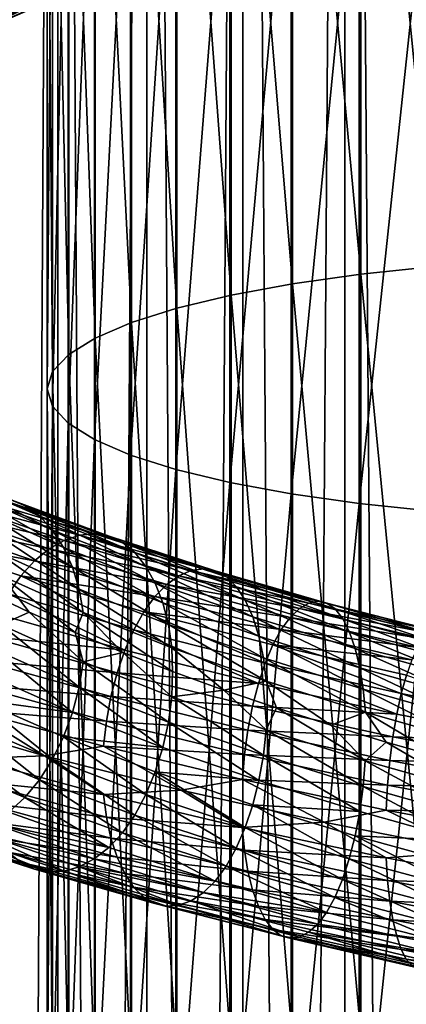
# Model space of a CAD drawing. Header units: metres. Extents: x -44 to 117, y -432 to 89.
# Tile 682 of 1056: x -8.87 to -3.61, y -168.3 to -154.89. Entities that reach past the tile are written whole.
import ezdxf

# ---------------------------------------------------------------- set-up
doc = ezdxf.new("R2010")
doc.units = ezdxf.units.M
doc.layers.add('solid_125568', color=7, linetype='CONTINUOUS')

msp = doc.modelspace()

# ---------------------------------------------------------------- linework, layer by layer
at = {"layer": 'solid_125568'}
for points in [[(-2.998006, -312.412567, 241.988663), (-2.998006, -117.617592, 207.641052), (-4.446262, -117.692879, 207.214066)], [(-4.446262, -312.487854, 241.561676), (-4.446262, -117.692879, 207.214066), (-5.834389, -117.79686, 206.62439)], [(-4.446262, -312.487854, 241.561676), (-2.998006, -312.412567, 241.988663), (-4.446262, -117.692879, 207.214066)], [(-5.834389, -312.591827, 240.972), (-5.834389, -117.79686, 206.62439), (-7.143617, -117.928116, 205.87999)], [(-5.834389, -312.591827, 240.972), (-4.446262, -312.487854, 241.561676), (-5.834389, -117.79686, 206.62439)], [(-7.143617, -312.723083, 240.2276), (-7.143617, -117.928116, 205.87999), (-8.356239, -118.084877, 204.990936)], [(-7.143617, -312.723083, 240.2276), (-5.834389, -312.591827, 240.972), (-7.143617, -117.928116, 205.87999)], [(-8.356239, -312.879852, 239.338547), (-8.356239, -118.084877, 204.990936), (-9.455857, -118.26503, 203.969254)], [(-8.356239, -312.879852, 239.338547), (-7.143617, -312.723083, 240.2276), (-8.356239, -118.084877, 204.990936)], [(-9.455857, -313.059998, 238.316864), (-8.356239, -312.879852, 239.338547), (-9.455857, -118.26503, 203.969254)], [(-9.455857, -316.158295, 220.745651), (-9.455857, -121.363304, 186.398041), (-8.356239, -121.543457, 185.376373)], [(-8.356239, -316.33844, 219.723969), (-9.455857, -316.158295, 220.745651), (-8.356239, -121.543457, 185.376373)], [(-8.356239, -316.33844, 219.723969), (-8.356239, -121.543457, 185.376373), (-7.143617, -121.700218, 184.48732)], [(-7.143617, -316.495209, 218.83493), (-8.356239, -316.33844, 219.723969), (-7.143617, -121.700218, 184.48732)], [(-7.143617, -316.495209, 218.83493), (-7.143617, -121.700218, 184.48732), (-5.834389, -121.831474, 183.74292)], [(-5.834389, -316.626465, 218.09053), (-7.143617, -316.495209, 218.83493), (-5.834389, -121.831474, 183.74292)], [(-5.834389, -316.626465, 218.09053), (-5.834389, -121.831474, 183.74292), (-4.446262, -121.935455, 183.153229)], [(-4.446262, -316.730438, 217.500839), (-5.834389, -316.626465, 218.09053), (-4.446262, -121.935455, 183.153229)], [(-4.446262, -316.730438, 217.500839), (-4.446262, -121.935455, 183.153229), (-2.998006, -122.010742, 182.726242)], [(-2.998006, -316.805725, 217.073853), (-4.446262, -316.730438, 217.500839), (-2.998006, -122.010742, 182.726242)], [(-4.231679, -148.118271, 946.776855), (-3.232239, -158.253983, 949.626282), (-3.232239, -147.99054, 947.249634)], [(-5.158569, -148.278992, 946.182007), (-4.231679, -158.357803, 949.147644), (-4.231679, -148.118271, 946.776855)], [(-4.231679, -148.118271, 946.776855), (-4.231679, -158.357803, 949.147644), (-3.232239, -158.253983, 949.626282)], [(-5.997018, -148.46991, 945.475403), (-5.158569, -158.488434, 948.545532), (-5.158569, -148.278992, 946.182007)], [(-5.158569, -148.278992, 946.182007), (-5.158569, -158.488434, 948.545532), (-4.231679, -158.357803, 949.147644)], [(-6.732651, -148.687775, 944.669128), (-5.997018, -158.6436, 947.8302), (-5.997018, -148.46991, 945.475403)], [(-5.997018, -148.46991, 945.475403), (-5.997018, -158.6436, 947.8302), (-5.158569, -158.488434, 948.545532)], [(-7.352857, -148.928848, 943.776917), (-6.732651, -158.820694, 947.013977), (-6.732651, -148.687775, 944.669128)], [(-6.732651, -148.687775, 944.669128), (-6.732651, -158.820694, 947.013977), (-5.997018, -158.6436, 947.8302)], [(-7.847002, -149.188995, 942.814087), (-7.352857, -159.016617, 946.110779), (-7.352857, -148.928848, 943.776917)], [(-7.352857, -148.928848, 943.776917), (-7.352857, -159.016617, 946.110779), (-6.732651, -158.820694, 947.013977)], [(-8.206614, -149.463745, 941.797241), (-7.847002, -159.228058, 945.136169), (-7.847002, -149.188995, 942.814087)], [(-7.847002, -149.188995, 942.814087), (-7.847002, -159.228058, 945.136169), (-7.352857, -159.016617, 946.110779)], [(-8.425529, -149.748398, 940.743713), (-8.206614, -159.45137, 944.10675), (-8.206614, -149.463745, 941.797241)], [(-8.206614, -149.463745, 941.797241), (-8.206614, -159.45137, 944.10675), (-7.847002, -159.228058, 945.136169)], [(-8.499991, -150.038071, 939.671631), (-8.425529, -159.682739, 943.040283), (-8.425529, -149.748398, 940.743713)], [(-8.425529, -149.748398, 940.743713), (-8.425529, -159.682739, 943.040283), (-8.206614, -159.45137, 944.10675)], [(-8.499991, -150.038071, 939.671631), (-8.499991, -159.918182, 941.954956), (-8.425529, -159.682739, 943.040283)], [(-8.428726, -150.327805, 938.599304), (-8.499991, -159.918182, 941.954956), (-8.499991, -150.038071, 939.671631)], [(-8.428726, -150.327805, 938.599304), (-8.428726, -160.153671, 940.869446), (-8.499991, -159.918182, 941.954956)], [(-8.212955, -150.612625, 937.545227), (-8.428726, -160.153671, 940.869446), (-8.428726, -150.327805, 938.599304)], [(-8.212955, -150.612625, 937.545227), (-8.212955, -160.385162, 939.802368), (-8.428726, -160.153671, 940.869446)], [(-7.856378, -150.887634, 936.527344), (-8.212955, -160.385162, 939.802368), (-8.212955, -150.612625, 937.545227)], [(-7.856378, -150.887634, 936.527344), (-7.856378, -160.608704, 938.771912), (-8.212955, -160.385162, 939.802368)], [(-7.365107, -151.148148, 935.563171), (-7.856378, -160.608704, 938.771912), (-7.856378, -150.887634, 936.527344)], [(-7.365107, -151.148148, 935.563171), (-7.365107, -160.820435, 937.795898), (-7.856378, -160.608704, 938.771912)], [(-6.747565, -151.389679, 934.66925), (-7.365107, -160.820435, 937.795898), (-7.365107, -151.148148, 935.563171)], [(-6.747565, -151.389679, 934.66925), (-6.747565, -161.016754, 936.89093), (-7.365107, -160.820435, 937.795898)], [(-6.01434, -151.608109, 933.860901), (-6.747565, -161.016754, 936.89093), (-6.747565, -151.389679, 934.66925)], [(-6.01434, -151.608109, 933.860901), (-6.01434, -161.19429, 936.072632), (-6.747565, -161.016754, 936.89093)], [(-5.178002, -151.799652, 933.151917), (-6.01434, -161.19429, 936.072632), (-6.01434, -151.608109, 933.860901)], [(-5.178002, -151.799652, 933.151917), (-5.178002, -161.349976, 935.354919), (-6.01434, -161.19429, 936.072632)], [(-4.252891, -151.96106, 932.554565), (-5.178002, -161.349976, 935.354919), (-5.178002, -151.799652, 933.151917)], [(-4.252891, -151.96106, 932.554565), (-4.252891, -161.481171, 934.750244), (-5.178002, -161.349976, 935.354919)], [(-3.254865, -152.089539, 932.078979), (-4.252891, -161.481171, 934.750244), (-4.252891, -151.96106, 932.554565)], [(-3.254865, -152.089539, 932.078979), (-3.254865, -161.585587, 934.268799), (-4.252891, -161.481171, 934.750244)], [(-9.29537, -154.924606, 954.855469), (-9.104789, -154.70871, 954.575928), (-7.885891, -154.149567, 955.385437)], [(-8.050989, -154.362122, 955.684204), (-9.29537, -154.924606, 954.855469), (-7.885891, -154.149567, 955.385437)], [(-9.510617, -155.088348, 955.154236), (-9.29537, -154.924606, 954.855469), (-8.050989, -154.362122, 955.684204)], [(-8.237449, -154.521851, 956.004456), (-9.510617, -155.088348, 955.154236), (-8.050989, -154.362122, 955.684204)], [(-9.747152, -155.194519, 955.466614), (-9.510617, -155.088348, 955.154236), (-8.237449, -154.521851, 956.004456)], [(-8.442395, -154.623398, 956.340271), (-9.747152, -155.194519, 955.466614), (-8.237449, -154.521851, 956.004456)], [(-8.660927, -154.666687, 956.684021), (-9.747152, -155.194519, 955.466614), (-8.442395, -154.623398, 956.340271)], [(-8.887327, -154.652847, 957.027954), (-9.999316, -155.242981, 955.785583), (-8.660927, -154.666687, 956.684021)], [(-8.660927, -154.666687, 956.684021), (-9.999316, -155.242981, 955.785583), (-9.747152, -155.194519, 955.466614)], [(-4.231679, -158.357803, 949.147644), (-3.232239, -168.624664, 951.479858), (-3.232239, -158.253983, 949.626282)], [(-5.158569, -158.488434, 948.545532), (-4.231679, -168.7043, 950.996643), (-4.231679, -158.357803, 949.147644)], [(-4.231679, -158.357803, 949.147644), (-4.231679, -168.7043, 950.996643), (-3.232239, -168.624664, 951.479858)], [(-5.997018, -158.6436, 947.8302), (-5.158569, -168.80452, 950.388733), (-5.158569, -158.488434, 948.545532)], [(-5.158569, -158.488434, 948.545532), (-5.158569, -168.80452, 950.388733), (-4.231679, -168.7043, 950.996643)], [(-6.732651, -158.820694, 947.013977), (-5.997018, -168.923553, 949.666504), (-5.997018, -158.6436, 947.8302)], [(-5.997018, -158.6436, 947.8302), (-5.997018, -168.923553, 949.666504), (-5.158569, -168.80452, 950.388733)], [(-7.352857, -159.016617, 946.110779), (-6.732651, -169.059402, 948.842407), (-6.732651, -158.820694, 947.013977)], [(-6.732651, -158.820694, 947.013977), (-6.732651, -169.059402, 948.842407), (-5.997018, -168.923553, 949.666504)], [(-7.847002, -159.228058, 945.136169), (-7.352857, -169.209702, 947.930481), (-7.352857, -159.016617, 946.110779)], [(-7.352857, -159.016617, 946.110779), (-7.352857, -169.209702, 947.930481), (-6.732651, -169.059402, 948.842407)], [(-8.206614, -159.45137, 944.10675), (-7.847002, -169.371918, 946.946472), (-7.847002, -159.228058, 945.136169)], [(-7.847002, -159.228058, 945.136169), (-7.847002, -169.371918, 946.946472), (-7.352857, -169.209702, 947.930481)], [(-8.425529, -159.682739, 943.040283), (-8.206614, -169.543213, 945.907104), (-8.206614, -159.45137, 944.10675)], [(-8.206614, -159.45137, 944.10675), (-8.206614, -169.543213, 945.907104), (-7.847002, -169.371918, 946.946472)], [(-8.499991, -159.918182, 941.954956), (-8.425529, -169.720703, 944.830322), (-8.425529, -159.682739, 943.040283)], [(-8.425529, -159.682739, 943.040283), (-8.425529, -169.720703, 944.830322), (-8.206614, -169.543213, 945.907104)], [(-8.499991, -159.918182, 941.954956), (-8.499991, -169.901321, 943.734558), (-8.425529, -169.720703, 944.830322)], [(-8.428726, -160.153671, 940.869446), (-8.499991, -169.901321, 943.734558), (-8.499991, -159.918182, 941.954956)], [(-8.428726, -160.153671, 940.869446), (-8.428726, -170.08197, 942.638611), (-8.499991, -169.901321, 943.734558)], [(-8.212955, -160.385162, 939.802368), (-8.428726, -170.08197, 942.638611), (-8.428726, -160.153671, 940.869446)], [(-8.212955, -160.385162, 939.802368), (-8.212955, -170.259567, 941.561218), (-8.428726, -170.08197, 942.638611)], [(-7.856378, -160.608704, 938.771912), (-8.212955, -170.259567, 941.561218), (-8.212955, -160.385162, 939.802368)], [(-7.856378, -160.608704, 938.771912), (-7.856378, -170.431046, 940.520874), (-8.212955, -170.259567, 941.561218)], [(-7.365107, -160.820435, 937.795898), (-7.856378, -170.431046, 940.520874), (-7.856378, -160.608704, 938.771912)], [(-8.799239, -161.51239, 932.554138), (-9.017259, -161.423325, 932.233826), (-10.27504, -160.88974, 933.178345)], [(-10.026543, -160.983871, 933.474487), (-8.799239, -161.51239, 932.554138), (-10.27504, -160.88974, 933.178345)], [(-7.365107, -160.820435, 937.795898), (-7.365107, -170.593475, 939.5354), (-7.856378, -170.431046, 940.520874)], [(-6.747565, -161.016754, 936.89093), (-7.365107, -170.593475, 939.5354), (-7.365107, -160.820435, 937.795898)], [(-8.601026, -161.654892, 932.857788), (-8.799239, -161.51239, 932.554138), (-10.026543, -160.983871, 933.474487)], [(-9.80056, -161.13121, 933.756409), (-8.601026, -161.654892, 932.857788), (-10.026543, -160.983871, 933.474487)], [(-6.747565, -161.016754, 936.89093), (-6.747565, -170.74408, 938.621765), (-7.365107, -170.593475, 939.5354)], [(-6.01434, -161.19429, 936.072632), (-6.747565, -170.74408, 938.621765), (-6.747565, -161.016754, 936.89093)], [(-8.425625, -161.845856, 933.138977), (-8.601026, -161.654892, 932.857788), (-9.80056, -161.13121, 933.756409)], [(-9.600587, -161.326706, 934.018433), (-8.425625, -161.845856, 933.138977), (-9.80056, -161.13121, 933.756409)], [(-6.01434, -161.19429, 936.072632), (-6.01434, -170.880264, 937.795532), (-6.747565, -170.74408, 938.621765)], [(-5.178002, -161.349976, 935.354919), (-6.01434, -170.880264, 937.795532), (-6.01434, -161.19429, 936.072632)], [(-8.275717, -162.078934, 933.392151), (-8.425625, -161.845856, 933.138977), (-9.600587, -161.326706, 934.018433)], [(-9.429717, -161.563934, 934.255493), (-8.275717, -162.078934, 933.392151), (-9.600587, -161.326706, 934.018433)], [(-9.735744, -161.466934, 931.246094), (-8.267614, -161.982956, 930.367126), (-9.976967, -161.579147, 930.932678)], [(-9.491499, -161.402344, 931.572388), (-8.060195, -161.914276, 930.717285), (-9.735744, -161.466934, 931.246094)], [(-8.060195, -161.914276, 930.717285), (-8.267614, -161.982956, 930.367126), (-9.735744, -161.466934, 931.246094)], [(-9.249997, -161.387222, 931.904114), (-7.855068, -161.894897, 931.072388), (-9.491499, -161.402344, 931.572388)], [(-7.855068, -161.894897, 931.072388), (-8.060195, -161.914276, 930.717285), (-9.491499, -161.402344, 931.572388)], [(-7.657412, -161.926682, 931.4245), (-7.855068, -161.894897, 931.072388), (-9.249997, -161.387222, 931.904114)], [(-9.017259, -161.423325, 932.233826), (-7.657412, -161.926682, 931.4245), (-9.249997, -161.387222, 931.904114)], [(-7.472338, -162.01152, 931.765686), (-7.657412, -161.926682, 931.4245), (-9.017259, -161.423325, 932.233826)], [(-8.799239, -161.51239, 932.554138), (-7.472338, -162.01152, 931.765686), (-9.017259, -161.423325, 932.233826)], [(-5.178002, -161.349976, 935.354919), (-5.178002, -170.999695, 937.070923), (-6.01434, -170.880264, 937.795532)], [(-4.252891, -161.481171, 934.750244), (-5.178002, -170.999695, 937.070923), (-5.178002, -161.349976, 935.354919)], [(-9.976967, -161.579147, 930.932678), (-8.47242, -162.098969, 930.03009), (-10.209764, -161.737015, 930.640015)], [(-8.267614, -161.982956, 930.367126), (-8.47242, -162.098969, 930.03009), (-9.976967, -161.579147, 930.932678)], [(-8.154205, -162.347656, 933.612183), (-8.275717, -162.078934, 933.392151), (-9.429717, -161.563934, 934.255493)], [(-9.29125, -161.836365, 934.462646), (-8.154205, -162.347656, 933.612183), (-9.429717, -161.563934, 934.255493)], [(-7.304137, -162.149994, 932.088135), (-7.472338, -162.01152, 931.765686), (-8.799239, -161.51239, 932.554138)], [(-8.601026, -161.654892, 932.857788), (-7.304137, -162.149994, 932.088135), (-8.799239, -161.51239, 932.554138)], [(-4.252891, -161.481171, 934.750244), (-4.252891, -171.100342, 936.460388), (-5.178002, -170.999695, 937.070923)], [(-3.254865, -161.585587, 934.268799), (-4.252891, -171.100342, 936.460388), (-4.252891, -161.481171, 934.750244)], [(-3.254865, -161.585587, 934.268799), (-3.254865, -171.18045, 935.974304), (-4.252891, -171.100342, 936.460388)], [(-10.209764, -161.737015, 930.640015), (-8.670093, -162.260223, 929.714478), (-10.428761, -161.938568, 930.375916)], [(-8.47242, -162.098969, 930.03009), (-8.670093, -162.260223, 929.714478), (-10.209764, -161.737015, 930.640015)], [(-7.155293, -162.337158, 932.385742), (-7.304137, -162.149994, 932.088135), (-8.601026, -161.654892, 932.857788)], [(-8.425625, -161.845856, 933.138977), (-7.155293, -162.337158, 932.385742), (-8.601026, -161.654892, 932.857788)], [(-8.064046, -162.645554, 933.793762), (-8.154205, -162.347656, 933.612183), (-9.29125, -161.836365, 934.462646)], [(-9.188533, -162.137466, 934.63501), (-8.064046, -162.645554, 933.793762), (-9.29125, -161.836365, 934.462646)], [(-7.028043, -162.566742, 932.652893), (-7.155293, -162.337158, 932.385742), (-8.425625, -161.845856, 933.138977)], [(-8.275717, -162.078934, 933.392151), (-7.028043, -162.566742, 932.652893), (-8.425625, -161.845856, 933.138977)], [(-10.428761, -161.938568, 930.375916), (-8.856145, -162.464645, 929.428589), (-9.026021, -162.709381, 929.179626)], [(-8.670093, -162.260223, 929.714478), (-8.856145, -162.464645, 929.428589), (-10.428761, -161.938568, 930.375916)], [(-8.267614, -161.982956, 930.367126), (-6.705429, -162.464661, 929.646118), (-8.47242, -162.098969, 930.03009)], [(-8.060195, -161.914276, 930.717285), (-6.537196, -162.392746, 930.016052), (-8.267614, -161.982956, 930.367126)], [(-6.537196, -162.392746, 930.016052), (-6.705429, -162.464661, 929.646118), (-8.267614, -161.982956, 930.367126)], [(-7.855068, -161.894897, 931.072388), (-6.370776, -162.37001, 930.390686), (-8.060195, -161.914276, 930.717285)], [(-6.370776, -162.37001, 930.390686), (-6.537196, -162.392746, 930.016052), (-8.060195, -161.914276, 930.717285)], [(-6.210451, -162.398392, 930.761475), (-6.370776, -162.37001, 930.390686), (-7.855068, -161.894897, 931.072388)], [(-7.657412, -161.926682, 931.4245), (-6.210451, -162.398392, 930.761475), (-7.855068, -161.894897, 931.072388)], [(-6.060428, -162.479889, 931.119934), (-6.210451, -162.398392, 930.761475), (-7.657412, -161.926682, 931.4245)], [(-7.472338, -162.01152, 931.765686), (-6.060428, -162.479889, 931.119934), (-7.657412, -161.926682, 931.4245)], [(-5.924152, -162.615158, 931.458008), (-6.060428, -162.479889, 931.119934), (-7.472338, -162.01152, 931.765686)], [(-7.304137, -162.149994, 932.088135), (-5.924152, -162.615158, 931.458008), (-7.472338, -162.01152, 931.765686)], [(-8.008191, -162.966156, 933.931763), (-8.064046, -162.645554, 933.793762), (-9.188533, -162.137466, 934.63501)], [(-9.124908, -162.460663, 934.767578), (-8.008191, -162.966156, 933.931763), (-9.188533, -162.137466, 934.63501)], [(-8.47242, -162.098969, 930.03009), (-6.871487, -162.583649, 929.289368), (-8.670093, -162.260223, 929.714478)], [(-6.705429, -162.464661, 929.646118), (-6.871487, -162.583649, 929.289368), (-8.47242, -162.098969, 930.03009)], [(-6.924861, -162.832352, 932.883972), (-7.028043, -162.566742, 932.652893), (-8.275717, -162.078934, 933.392151)], [(-8.154205, -162.347656, 933.612183), (-6.924861, -162.832352, 932.883972), (-8.275717, -162.078934, 933.392151)], [(-8.670093, -162.260223, 929.714478), (-7.031785, -162.747574, 928.95459), (-8.856145, -162.464645, 929.428589)], [(-6.871487, -162.583649, 929.289368), (-7.031785, -162.747574, 928.95459), (-8.670093, -162.260223, 929.714478)], [(-5.803558, -162.799316, 931.769287), (-5.924152, -162.615158, 931.458008), (-7.304137, -162.149994, 932.088135)], [(-7.155293, -162.337158, 932.385742), (-5.803558, -162.799316, 931.769287), (-7.304137, -162.149994, 932.088135)], [(-6.848281, -163.127563, 933.073547), (-6.924861, -162.832352, 932.883972), (-8.154205, -162.347656, 933.612183)], [(-8.064046, -162.645554, 933.793762), (-6.848281, -163.127563, 933.073547), (-8.154205, -162.347656, 933.612183)], [(-5.700414, -163.026123, 932.047852), (-5.803558, -162.799316, 931.769287), (-7.155293, -162.337158, 932.385742)], [(-7.028043, -162.566742, 932.652893), (-5.700414, -163.026123, 932.047852), (-7.155293, -162.337158, 932.385742)], [(-6.537196, -162.392746, 930.016052), (-4.939252, -162.836761, 929.478394), (-6.705429, -162.464661, 929.646118)], [(-6.370776, -162.37001, 930.390686), (-4.813447, -162.811569, 929.868347), (-6.537196, -162.392746, 930.016052)], [(-4.813447, -162.811569, 929.868347), (-4.939252, -162.836761, 929.478394), (-6.537196, -162.392746, 930.016052)], [(-4.692291, -162.837479, 930.253784), (-4.813447, -162.811569, 929.868347), (-6.370776, -162.37001, 930.390686)], [(-6.210451, -162.398392, 930.761475), (-4.692291, -162.837479, 930.253784), (-6.370776, -162.37001, 930.390686)], [(-4.579038, -162.916534, 930.625793), (-4.692291, -162.837479, 930.253784), (-6.210451, -162.398392, 930.761475)], [(-6.060428, -162.479889, 931.119934), (-4.579038, -162.916534, 930.625793), (-6.210451, -162.398392, 930.761475)], [(-9.33351, -162.677292, 935.050964), (-8.743131, -162.96106, 934.562805), (-9.124908, -162.460663, 934.767578)], [(-8.12008, -163.238403, 934.107544), (-8.008191, -162.966156, 933.931763), (-9.124908, -162.460663, 934.767578)], [(-8.743131, -162.96106, 934.562805), (-8.12008, -163.238403, 934.107544), (-9.124908, -162.460663, 934.767578)], [(-8.856145, -162.464645, 929.428589), (-7.320744, -163.200699, 928.384766), (-9.026021, -162.709381, 929.179626)], [(-8.856145, -162.464645, 929.428589), (-7.182778, -162.954224, 928.650513), (-7.320744, -163.200699, 928.384766)], [(-7.031785, -162.747574, 928.95459), (-7.182778, -162.954224, 928.650513), (-8.856145, -162.464645, 929.428589)], [(-6.705429, -162.464661, 929.646118), (-5.066371, -162.910995, 929.092896), (-6.871487, -162.583649, 929.289368)], [(-4.939252, -162.836761, 929.478394), (-5.066371, -162.910995, 929.092896), (-6.705429, -162.464661, 929.646118)], [(-4.47625, -163.049469, 930.976074), (-4.579038, -162.916534, 930.625793), (-6.060428, -162.479889, 931.119934)], [(-5.924152, -162.615158, 931.458008), (-4.47625, -163.049469, 930.976074), (-6.060428, -162.479889, 931.119934)], [(-9.126019, -163.133316, 934.893433), (-8.743131, -162.96106, 934.562805), (-9.33351, -162.677292, 935.050964)], [(-6.800828, -163.445969, 933.216064), (-6.848281, -163.127563, 933.073547), (-8.064046, -162.645554, 933.793762)], [(-8.008191, -162.966156, 933.931763), (-6.800828, -163.445969, 933.216064), (-8.064046, -162.645554, 933.793762)], [(-6.871487, -162.583649, 929.289368), (-5.191777, -163.032135, 928.720642), (-7.031785, -162.747574, 928.95459)], [(-5.616737, -163.289246, 932.288086), (-5.700414, -163.026123, 932.047852), (-7.028043, -162.566742, 932.652893)], [(-6.924861, -162.832352, 932.883972), (-5.616737, -163.289246, 932.288086), (-7.028043, -162.566742, 932.652893)], [(-5.066371, -162.910995, 929.092896), (-5.191777, -163.032135, 928.720642), (-6.871487, -162.583649, 929.289368)], [(-4.385289, -163.23143, 931.297974), (-4.47625, -163.049469, 930.976074), (-5.924152, -162.615158, 931.458008)], [(-5.803558, -162.799316, 931.769287), (-4.385289, -163.23143, 931.297974), (-5.924152, -162.615158, 931.458008)], [(-9.026021, -162.709381, 929.179626), (-7.44292, -163.480637, 928.161133), (-9.176448, -162.988098, 928.970947)], [(-9.026021, -162.709381, 929.179626), (-7.320744, -163.200699, 928.384766), (-7.44292, -163.480637, 928.161133)], [(-7.031785, -162.747574, 928.95459), (-5.312864, -163.197952, 928.370728), (-7.182778, -162.954224, 928.650513)], [(-5.191777, -163.032135, 928.720642), (-5.312864, -163.197952, 928.370728), (-7.031785, -162.747574, 928.95459)], [(-4.307433, -163.456207, 931.58551), (-4.385289, -163.23143, 931.297974), (-5.803558, -162.799316, 931.769287)], [(-5.700414, -163.026123, 932.047852), (-4.307433, -163.456207, 931.58551), (-5.803558, -162.799316, 931.769287)], [(-4.813447, -162.811569, 929.868347), (-3.201391, -163.219513, 929.510681), (-4.939252, -162.836761, 929.478394)], [(-3.120781, -163.243866, 929.906616), (-3.201391, -163.219513, 929.510681), (-4.813447, -162.811569, 929.868347)], [(-4.692291, -162.837479, 930.253784), (-3.120781, -163.243866, 929.906616), (-4.813447, -162.811569, 929.868347)], [(-5.554607, -163.582291, 932.484192), (-5.616737, -163.289246, 932.288086), (-6.924861, -162.832352, 932.883972)], [(-6.848281, -163.127563, 933.073547), (-5.554607, -163.582291, 932.484192), (-6.924861, -162.832352, 932.883972)], [(-5.066371, -162.910995, 929.092896), (-3.36971, -163.321884, 928.712952), (-5.191777, -163.032135, 928.720642)], [(-4.939252, -162.836761, 929.478394), (-3.28515, -163.246216, 929.109741), (-5.066371, -162.910995, 929.092896)], [(-3.28515, -163.246216, 929.109741), (-3.36971, -163.321884, 928.712952), (-5.066371, -162.910995, 929.092896)], [(-3.201391, -163.219513, 929.510681), (-3.28515, -163.246216, 929.109741), (-4.939252, -162.836761, 929.478394)], [(-3.045585, -163.321411, 930.28833), (-3.120781, -163.243866, 929.906616), (-4.692291, -162.837479, 930.253784)], [(-4.579038, -162.916534, 930.625793), (-3.045585, -163.321411, 930.28833), (-4.692291, -162.837479, 930.253784)], [(-2.977453, -163.452881, 930.647217), (-3.045585, -163.321411, 930.28833), (-4.579038, -162.916534, 930.625793)], [(-4.47625, -163.049469, 930.976074), (-2.977453, -163.452881, 930.647217), (-4.579038, -162.916534, 930.625793)], [(-9.176448, -162.988098, 928.970947), (-7.44292, -163.480637, 928.161133), (-9.304689, -163.293457, 928.805298)], [(-9.126019, -163.133316, 934.893433), (-8.009251, -163.635498, 934.055603), (-8.743131, -162.96106, 934.562805)], [(-8.009251, -163.635498, 934.055603), (-8.12008, -163.238403, 934.107544), (-8.743131, -162.96106, 934.562805)], [(-8.12008, -163.238403, 934.107544), (-7.468218, -163.50824, 933.688293), (-8.008191, -162.966156, 933.931763)], [(-6.792256, -163.769424, 933.308228), (-6.800828, -163.445969, 933.216064), (-8.008191, -162.966156, 933.931763)], [(-7.468218, -163.50824, 933.688293), (-6.792256, -163.769424, 933.308228), (-8.008191, -162.966156, 933.931763)], [(-7.182778, -162.954224, 928.650513), (-5.531538, -163.6539, 927.773254), (-7.320744, -163.200699, 928.384766)], [(-7.182778, -162.954224, 928.650513), (-5.427065, -163.406189, 928.052307), (-5.531538, -163.6539, 927.773254)], [(-5.312864, -163.197952, 928.370728), (-5.427065, -163.406189, 928.052307), (-7.182778, -162.954224, 928.650513)], [(-4.24422, -163.717484, 931.832825), (-4.307433, -163.456207, 931.58551), (-5.700414, -163.026123, 932.047852)], [(-5.616737, -163.289246, 932.288086), (-4.24422, -163.717484, 931.832825), (-5.700414, -163.026123, 932.047852)], [(-5.191777, -163.032135, 928.720642), (-3.453038, -163.444336, 928.329529), (-5.312864, -163.197952, 928.370728)], [(-3.36971, -163.321884, 928.712952), (-3.453038, -163.444336, 928.329529), (-5.191777, -163.032135, 928.720642)], [(-2.917159, -163.633469, 930.976685), (-2.977453, -163.452881, 930.647217), (-4.47625, -163.049469, 930.976074)], [(-4.385289, -163.23143, 931.297974), (-2.917159, -163.633469, 930.976685), (-4.47625, -163.049469, 930.976074)], [(-9.190305, -163.482483, 934.886353), (-8.065686, -163.984161, 934.04126), (-9.126019, -163.133316, 934.893433)], [(-8.065686, -163.984161, 934.04126), (-8.009251, -163.635498, 934.055603), (-9.126019, -163.133316, 934.893433)], [(-7.320744, -163.200699, 928.384766), (-5.624064, -163.934662, 927.537659), (-7.44292, -163.480637, 928.161133)], [(-7.320744, -163.200699, 928.384766), (-5.531538, -163.6539, 927.773254), (-5.624064, -163.934662, 927.537659)], [(-5.516095, -163.898941, 932.630493), (-5.554607, -163.582291, 932.484192), (-6.848281, -163.127563, 933.073547)], [(-6.800828, -163.445969, 933.216064), (-5.516095, -163.898941, 932.630493), (-6.848281, -163.127563, 933.073547)], [(-5.312864, -163.197952, 928.370728), (-3.533536, -163.611298, 927.96875), (-5.427065, -163.406189, 928.052307)], [(-3.453038, -163.444336, 928.329529), (-3.533536, -163.611298, 927.96875), (-5.312864, -163.197952, 928.370728)], [(-9.304689, -163.293457, 928.805298), (-7.547015, -163.786713, 927.982422), (-9.408346, -163.618088, 928.685303)], [(-7.44292, -163.480637, 928.161133), (-7.547015, -163.786713, 927.982422), (-9.304689, -163.293457, 928.805298)], [(-8.009251, -163.635498, 934.055603), (-7.468218, -163.50824, 933.688293), (-8.12008, -163.238403, 934.107544)], [(-4.197252, -164.008957, 932.033936), (-4.24422, -163.717484, 931.832825), (-5.616737, -163.289246, 932.288086)], [(-5.554607, -163.582291, 932.484192), (-4.197252, -164.008957, 932.033936), (-5.616737, -163.289246, 932.288086)], [(-2.865476, -163.856949, 931.270508), (-2.917159, -163.633469, 930.976685), (-4.385289, -163.23143, 931.297974)], [(-4.307433, -163.456207, 931.58551), (-2.865476, -163.856949, 931.270508), (-4.385289, -163.23143, 931.297974)], [(-9.293406, -163.825455, 934.834045), (-8.156136, -164.327301, 933.977905), (-9.190305, -163.482483, 934.886353)], [(-8.156136, -164.327301, 933.977905), (-8.065686, -163.984161, 934.04126), (-9.190305, -163.482483, 934.886353)], [(-7.44292, -163.480637, 928.161133), (-5.624064, -163.934662, 927.537659), (-7.547015, -163.786713, 927.982422)], [(-6.094884, -164.021713, 932.968811), (-5.516095, -163.898941, 932.630493), (-6.800828, -163.445969, 933.216064)], [(-6.792256, -163.769424, 933.308228), (-6.094884, -164.021713, 932.968811), (-6.800828, -163.445969, 933.216064)], [(-5.427065, -163.406189, 928.052307), (-3.67944, -164.068893, 927.351135), (-5.531538, -163.6539, 927.773254)], [(-5.427065, -163.406189, 928.052307), (-3.609648, -163.82048, 927.639832), (-3.67944, -164.068893, 927.351135)], [(-3.533536, -163.611298, 927.96875), (-3.609648, -163.82048, 927.639832), (-5.427065, -163.406189, 928.052307)], [(-2.823446, -164.117065, 931.522766), (-2.865476, -163.856949, 931.270508), (-4.307433, -163.456207, 931.58551)], [(-4.24422, -163.717484, 931.832825), (-2.823446, -164.117065, 931.522766), (-4.307433, -163.456207, 931.58551)], [(-9.408346, -163.618088, 928.685303), (-7.631087, -164.111511, 927.851746), (-9.485133, -163.954514, 928.613953)], [(-7.547015, -163.786713, 927.982422), (-7.631087, -164.111511, 927.851746), (-9.408346, -163.618088, 928.685303)], [(-8.009251, -163.635498, 934.055603), (-6.801825, -164.112473, 933.338074), (-7.468218, -163.50824, 933.688293)], [(-6.801825, -164.112473, 933.338074), (-6.792256, -163.769424, 933.308228), (-7.468218, -163.50824, 933.688293)], [(-4.168123, -164.324265, 932.183044), (-4.197252, -164.008957, 932.033936), (-5.554607, -163.582291, 932.484192)], [(-5.516095, -163.898941, 932.630493), (-4.168123, -164.324265, 932.183044), (-5.554607, -163.582291, 932.484192)], [(-8.065686, -163.984161, 934.04126), (-6.849771, -164.460663, 933.317322), (-8.009251, -163.635498, 934.055603)], [(-6.849771, -164.460663, 933.317322), (-6.801825, -164.112473, 933.338074), (-8.009251, -163.635498, 934.055603)], [(-5.531538, -163.6539, 927.773254), (-3.741262, -164.350098, 927.106812), (-5.624064, -163.934662, 927.537659)], [(-5.531538, -163.6539, 927.773254), (-3.67944, -164.068893, 927.351135), (-3.741262, -164.350098, 927.106812)], [(-2.792173, -164.407501, 931.727356), (-2.823446, -164.117065, 931.522766), (-4.24422, -163.717484, 931.832825)], [(-4.197252, -164.008957, 932.033936), (-2.792173, -164.407501, 931.727356), (-4.24422, -163.717484, 931.832825)], [(-9.432195, -164.154297, 934.738953), (-8.156136, -164.327301, 933.977905), (-9.293406, -163.825455, 934.834045)], [(-7.547015, -163.786713, 927.982422), (-5.702817, -164.24118, 927.348633), (-7.631087, -164.111511, 927.851746)], [(-5.624064, -163.934662, 927.537659), (-5.702817, -164.24118, 927.348633), (-7.547015, -163.786713, 927.982422)], [(-6.801825, -164.112473, 933.338074), (-6.094884, -164.021713, 932.968811), (-6.792256, -163.769424, 933.308228)], [(-3.609648, -163.82048, 927.639832), (-1.785755, -164.44574, 927.123901), (-3.67944, -164.068893, 927.351135)], [(-9.485133, -163.954514, 928.613953), (-7.69332, -164.447632, 927.772156), (-9.532768, -164.295303, 928.593933)], [(-7.631087, -164.111511, 927.851746), (-7.69332, -164.447632, 927.772156), (-9.485133, -163.954514, 928.613953)], [(-8.156136, -164.327301, 933.977905), (-6.926546, -164.803909, 933.244324), (-8.065686, -163.984161, 934.04126)], [(-6.926546, -164.803909, 933.244324), (-6.849771, -164.460663, 933.317322), (-8.065686, -163.984161, 934.04126)], [(-6.801825, -164.112473, 933.338074), (-5.517018, -164.56311, 932.750671), (-6.094884, -164.021713, 932.968811)], [(-6.094884, -164.021713, 932.968811), (-5.376808, -164.265594, 932.670593), (-5.516095, -163.898941, 932.630493)], [(-5.517018, -164.56311, 932.750671), (-5.376808, -164.265594, 932.670593), (-6.094884, -164.021713, 932.968811)], [(-5.624064, -163.934662, 927.537659), (-3.741262, -164.350098, 927.106812), (-5.702817, -164.24118, 927.348633)], [(-4.639175, -164.501434, 932.414185), (-4.168123, -164.324265, 932.183044), (-5.516095, -163.898941, 932.630493)], [(-5.376808, -164.265594, 932.670593), (-4.639175, -164.501434, 932.414185), (-5.516095, -163.898941, 932.630493)], [(-2.772758, -164.721954, 931.878296), (-2.792173, -164.407501, 931.727356), (-4.197252, -164.008957, 932.033936)], [(-4.168123, -164.324265, 932.183044), (-2.772758, -164.721954, 931.878296), (-4.197252, -164.008957, 932.033936)], [(-9.603558, -164.46106, 934.603455), (-8.428223, -164.965164, 933.715027), (-9.432195, -164.154297, 934.738953)], [(-9.432195, -164.154297, 934.738953), (-8.277882, -164.656952, 933.868225), (-8.156136, -164.327301, 933.977905)], [(-8.428223, -164.965164, 933.715027), (-8.277882, -164.656952, 933.868225), (-9.432195, -164.154297, 934.738953)], [(-7.631087, -164.111511, 927.851746), (-5.766342, -164.566055, 927.209473), (-7.69332, -164.447632, 927.772156)], [(-5.702817, -164.24118, 927.348633), (-5.766342, -164.566055, 927.209473), (-7.631087, -164.111511, 927.851746)], [(-6.849771, -164.460663, 933.317322), (-5.555931, -164.910904, 932.724548), (-6.801825, -164.112473, 933.338074)], [(-5.555931, -164.910904, 932.724548), (-5.517018, -164.56311, 932.750671), (-6.801825, -164.112473, 933.338074)], [(-3.67944, -164.068893, 927.351135), (-1.816176, -164.727036, 926.874146), (-3.741262, -164.350098, 927.106812)], [(-3.67944, -164.068893, 927.351135), (-1.785755, -164.44574, 927.123901), (-1.816176, -164.727036, 926.874146)], [(-5.702817, -164.24118, 927.348633), (-3.793779, -164.656815, 926.910217), (-5.766342, -164.566055, 927.209473)], [(-3.741262, -164.350098, 927.106812), (-3.793779, -164.656815, 926.910217), (-5.702817, -164.24118, 927.348633)], [(-5.517018, -164.56311, 932.750671), (-4.168962, -164.986664, 932.301575), (-5.376808, -164.265594, 932.670593)], [(-4.168962, -164.986664, 932.301575), (-4.639175, -164.501434, 932.414185), (-5.376808, -164.265594, 932.670593)], [(-9.532768, -164.295303, 928.593933), (-8.537424, -164.916107, 928.122681), (-10.302485, -164.406815, 929.05658)], [(-9.533557, -164.953537, 928.714355), (-10.302485, -164.406815, 929.05658), (-8.537424, -164.916107, 928.122681)], [(-9.532768, -164.295303, 928.593933), (-7.731898, -164.787613, 927.746765), (-8.537424, -164.916107, 928.122681)], [(-7.69332, -164.447632, 927.772156), (-7.731898, -164.787613, 927.746765), (-9.532768, -164.295303, 928.593933)], [(-8.277882, -164.656952, 933.868225), (-6.926546, -164.803909, 933.244324), (-8.156136, -164.327301, 933.977905)], [(-4.639175, -164.501434, 932.414185), (-3.883921, -164.729416, 932.200195), (-4.168123, -164.324265, 932.183044)], [(-3.113341, -164.949585, 932.029602), (-2.772758, -164.721954, 931.878296), (-4.168123, -164.324265, 932.183044)], [(-3.883921, -164.729416, 932.200195), (-3.113341, -164.949585, 932.029602), (-4.168123, -164.324265, 932.183044)], [(-3.741262, -164.350098, 927.106812), (-1.816176, -164.727036, 926.874146), (-3.793779, -164.656815, 926.910217)], [(-9.804331, -164.737839, 934.429993), (-8.604403, -165.243958, 933.520996), (-9.603558, -164.46106, 934.603455)], [(-8.604403, -165.243958, 933.520996), (-8.428223, -164.965164, 933.715027), (-9.603558, -164.46106, 934.603455)], [(-7.69332, -164.447632, 927.772156), (-5.813307, -164.901855, 927.123291), (-7.731898, -164.787613, 927.746765)], [(-5.766342, -164.566055, 927.209473), (-5.813307, -164.901855, 927.123291), (-7.69332, -164.447632, 927.772156)], [(-6.926546, -164.803909, 933.244324), (-5.618156, -165.254181, 932.643372), (-6.849771, -164.460663, 933.317322)], [(-5.618156, -165.254181, 932.643372), (-5.555931, -164.910904, 932.724548), (-6.849771, -164.460663, 933.317322)], [(-4.168962, -164.986664, 932.301575), (-3.883921, -164.729416, 932.200195), (-4.639175, -164.501434, 932.414185)], [(-8.428223, -164.965164, 933.715027), (-7.157488, -165.443558, 932.95343), (-8.277882, -164.656952, 933.868225)], [(-8.277882, -164.656952, 933.868225), (-7.02987, -165.134201, 933.122009), (-6.926546, -164.803909, 933.244324)], [(-7.157488, -165.443558, 932.95343), (-7.02987, -165.134201, 933.122009), (-8.277882, -164.656952, 933.868225)], [(-5.766342, -164.566055, 927.209473), (-3.836033, -164.981659, 926.764709), (-5.813307, -164.901855, 927.123291)], [(-3.793779, -164.656815, 926.910217), (-3.836033, -164.981659, 926.764709), (-5.766342, -164.566055, 927.209473)], [(-5.555931, -164.910904, 932.724548), (-4.198394, -165.334106, 932.271057), (-5.517018, -164.56311, 932.750671)], [(-4.198394, -165.334106, 932.271057), (-4.168962, -164.986664, 932.301575), (-5.517018, -164.56311, 932.750671)], [(-3.793779, -164.656815, 926.910217), (-1.841862, -165.033707, 926.672791), (-3.836033, -164.981659, 926.764709)], [(-1.816176, -164.727036, 926.874146), (-1.841862, -165.033707, 926.672791), (-3.793779, -164.656815, 926.910217)], [(-10.031135, -164.976822, 934.220581), (-8.803428, -165.485519, 933.288635), (-9.804331, -164.737839, 934.429993)], [(-8.803428, -165.485519, 933.288635), (-8.604403, -165.243958, 933.520996), (-9.804331, -164.737839, 934.429993)], [(-7.731898, -164.787613, 927.746765), (-6.675742, -165.386536, 927.380798), (-8.537424, -164.916107, 928.122681)], [(-7.731898, -164.787613, 927.746765), (-5.842386, -165.24118, 927.093445), (-6.675742, -165.386536, 927.380798)], [(-5.813307, -164.901855, 927.123291), (-5.842386, -165.24118, 927.093445), (-7.731898, -164.787613, 927.746765)], [(-7.02987, -165.134201, 933.122009), (-5.618156, -165.254181, 932.643372), (-6.926546, -164.803909, 933.244324)], [(-4.168962, -164.986664, 932.301575), (-2.773505, -165.383133, 931.995361), (-3.883921, -164.729416, 932.200195)], [(-2.773505, -165.383133, 931.995361), (-3.113341, -164.949585, 932.029602), (-3.883921, -164.729416, 932.200195)], [(-9.533557, -164.953537, 928.714355), (-8.537424, -164.916107, 928.122681), (-7.732604, -165.442993, 927.865295)], [(-9.533557, -164.953537, 928.714355), (-7.732604, -165.442993, 927.865295), (-9.486179, -165.265152, 928.853394)], [(-7.732604, -165.442993, 927.865295), (-8.537424, -164.916107, 928.122681), (-6.675742, -165.386536, 927.380798)], [(-5.813307, -164.901855, 927.123291), (-3.867196, -165.317184, 926.673706), (-5.842386, -165.24118, 927.093445)], [(-3.836033, -164.981659, 926.764709), (-3.867196, -165.317184, 926.673706), (-5.813307, -164.901855, 927.123291)], [(-5.618156, -165.254181, 932.643372), (-4.245357, -165.677353, 932.183411), (-5.555931, -164.910904, 932.724548)], [(-4.245357, -165.677353, 932.183411), (-4.198394, -165.334106, 932.271057), (-5.555931, -164.910904, 932.724548)], [(-9.021719, -165.683182, 933.02124), (-8.803428, -165.485519, 933.288635), (-10.031135, -164.976822, 934.220581)], [(-8.604403, -165.243958, 933.520996), (-7.30708, -165.723999, 932.741516), (-8.428223, -164.965164, 933.715027)], [(-7.30708, -165.723999, 932.741516), (-7.157488, -165.443558, 932.95343), (-8.428223, -164.965164, 933.715027)], [(-4.198394, -165.334106, 932.271057), (-2.793121, -165.730301, 931.961487), (-4.168962, -164.986664, 932.301575)], [(-2.793121, -165.730301, 931.961487), (-2.773505, -165.383133, 931.995361), (-4.168962, -164.986664, 932.301575)], [(-3.836033, -164.981659, 926.764709), (-1.862368, -165.358398, 926.523315), (-3.867196, -165.317184, 926.673706)], [(-1.841862, -165.033707, 926.672791), (-1.862368, -165.358398, 926.523315), (-3.836033, -164.981659, 926.764709)], [(-7.157488, -165.443558, 932.95343), (-5.805327, -165.895142, 932.328979), (-7.02987, -165.134201, 933.122009)], [(-7.02987, -165.134201, 933.122009), (-5.701884, -165.58493, 932.510437), (-5.618156, -165.254181, 932.643372)], [(-5.805327, -165.895142, 932.328979), (-5.701884, -165.58493, 932.510437), (-7.02987, -165.134201, 933.122009)], [(-9.486179, -165.265152, 928.853394), (-7.694177, -165.752441, 928.008057), (-9.409402, -165.554565, 929.03894)], [(-7.732604, -165.442993, 927.865295), (-7.694177, -165.752441, 928.008057), (-9.486179, -165.265152, 928.853394)], [(-8.803428, -165.485519, 933.288635), (-7.476075, -165.967651, 932.489197), (-8.604403, -165.243958, 933.520996)], [(-7.476075, -165.967651, 932.489197), (-7.30708, -165.723999, 932.741516), (-8.604403, -165.243958, 933.520996)], [(-5.842386, -165.24118, 927.093445), (-4.726898, -165.820465, 926.835693), (-6.675742, -165.386536, 927.380798)], [(-5.842386, -165.24118, 927.093445), (-3.886445, -165.655991, 926.640503), (-4.726898, -165.820465, 926.835693)], [(-3.867196, -165.317184, 926.673706), (-3.886445, -165.655991, 926.640503), (-5.842386, -165.24118, 927.093445)], [(-5.701884, -165.58493, 932.510437), (-4.245357, -165.677353, 932.183411), (-5.618156, -165.254181, 932.643372)], [(-4.245357, -165.677353, 932.183411), (-2.824288, -166.073456, 931.868958), (-4.198394, -165.334106, 932.271057)], [(-2.824288, -166.073456, 931.868958), (-2.793121, -165.730301, 931.961487), (-4.198394, -165.334106, 932.271057)], [(-3.867196, -165.317184, 926.673706), (-1.877377, -165.69368, 926.429138), (-3.886445, -165.655991, 926.640503)], [(-1.862368, -165.358398, 926.523315), (-1.877377, -165.69368, 926.429138), (-3.867196, -165.317184, 926.673706)], [(-9.021719, -165.683182, 933.02124), (-7.661379, -166.167831, 932.200073), (-8.803428, -165.485519, 933.288635)], [(-7.661379, -166.167831, 932.200073), (-7.476075, -165.967651, 932.489197), (-8.803428, -165.485519, 933.288635)], [(-7.732604, -165.442993, 927.865295), (-6.675742, -165.386536, 927.380798), (-5.843001, -165.894379, 927.210327)], [(-7.732604, -165.442993, 927.865295), (-5.843001, -165.894379, 927.210327), (-7.694177, -165.752441, 928.008057)], [(-7.30708, -165.723999, 932.741516), (-5.92663, -166.176819, 932.102173), (-7.157488, -165.443558, 932.95343)], [(-5.92663, -166.176819, 932.102173), (-5.805327, -165.895142, 932.328979), (-7.157488, -165.443558, 932.95343)], [(-5.843001, -165.894379, 927.210327), (-6.675742, -165.386536, 927.380798), (-4.726898, -165.820465, 926.835693)], [(-9.409402, -165.554565, 929.03894), (-7.631843, -166.039337, 928.200073), (-9.305828, -165.815796, 929.265747)], [(-7.694177, -165.752441, 928.008057), (-7.631843, -166.039337, 928.200073), (-9.409402, -165.554565, 929.03894)], [(-5.805327, -165.895142, 932.328979), (-4.386611, -166.319153, 931.850281), (-5.701884, -165.58493, 932.510437)], [(-5.701884, -165.58493, 932.510437), (-4.308529, -166.008377, 932.041992), (-4.245357, -165.677353, 932.183411)], [(-4.386611, -166.319153, 931.850281), (-4.308529, -166.008377, 932.041992), (-5.701884, -165.58493, 932.510437)], [(-9.254024, -165.834793, 932.725708), (-7.661379, -166.167831, 932.200073), (-9.021719, -165.683182, 933.02124)], [(-7.694177, -165.752441, 928.008057), (-5.813965, -166.202179, 927.355835), (-7.631843, -166.039337, 928.200073)], [(-5.843001, -165.894379, 927.210327), (-5.813965, -166.202179, 927.355835), (-7.694177, -165.752441, 928.008057)], [(-7.476075, -165.967651, 932.489197), (-6.063672, -166.422089, 931.833191), (-7.30708, -165.723999, 932.741516)], [(-6.063672, -166.422089, 931.833191), (-5.92663, -166.176819, 932.102173), (-7.30708, -165.723999, 932.741516)], [(-3.886445, -165.655991, 926.640503), (-2.725327, -166.215073, 926.49823), (-4.726898, -165.820465, 926.835693)], [(-4.308529, -166.008377, 932.041992), (-2.824288, -166.073456, 931.868958), (-4.245357, -165.677353, 932.183411)], [(-3.886445, -165.655991, 926.640503), (-1.886579, -166.032166, 926.393799), (-2.725327, -166.215073, 926.49823)], [(-1.877377, -165.69368, 926.429138), (-1.886579, -166.032166, 926.393799), (-3.886445, -165.655991, 926.640503)], [(-10.432907, -165.865112, 931.101685), (-8.859837, -166.370773, 930.142883), (-10.21428, -165.959229, 931.420471)], [(-9.028653, -166.229828, 929.822998), (-8.859837, -166.370773, 930.142883), (-10.432907, -165.865112, 931.101685)], [(-9.494973, -165.93927, 932.409973), (-7.858529, -166.322342, 931.881531), (-9.254024, -165.834793, 932.725708)], [(-9.305828, -165.815796, 929.265747), (-7.547755, -166.297791, 928.436096), (-9.178067, -166.042877, 929.528809)], [(-7.631843, -166.039337, 928.200073), (-7.547755, -166.297791, 928.436096), (-9.305828, -165.815796, 929.265747)], [(-9.254024, -165.834793, 932.725708), (-7.858529, -166.322342, 931.881531), (-7.661379, -166.167831, 932.200073)], [(-5.92663, -166.176819, 932.102173), (-4.478233, -166.601685, 931.611694), (-5.805327, -165.895142, 932.328979)], [(-5.843001, -165.894379, 927.210327), (-4.726898, -165.820465, 926.835693), (-3.886963, -166.307693, 926.755859)], [(-5.843001, -165.894379, 927.210327), (-3.886963, -166.307693, 926.755859), (-5.813965, -166.202179, 927.355835)], [(-4.478233, -166.601685, 931.611694), (-4.386611, -166.319153, 931.850281), (-5.805327, -165.895142, 932.328979)], [(-3.886963, -166.307693, 926.755859), (-4.726898, -165.820465, 926.835693), (-2.725327, -166.215073, 926.49823)], [(-10.21428, -165.959229, 931.420471), (-8.67412, -166.460983, 930.482666), (-9.981006, -166.002396, 931.749756)], [(-8.859837, -166.370773, 930.142883), (-8.67412, -166.460983, 930.482666), (-10.21428, -165.959229, 931.420471)], [(-9.981006, -166.002396, 931.749756), (-8.475896, -166.500305, 930.834534), (-9.739202, -165.995453, 932.082092)], [(-8.67412, -166.460983, 930.482666), (-8.475896, -166.500305, 930.834534), (-9.981006, -166.002396, 931.749756)], [(-9.739202, -165.995453, 932.082092), (-8.270448, -166.489685, 931.190369), (-9.494973, -165.93927, 932.409973)], [(-8.475896, -166.500305, 930.834534), (-8.270448, -166.489685, 931.190369), (-9.739202, -165.995453, 932.082092)], [(-9.494973, -165.93927, 932.409973), (-8.063045, -166.430008, 931.542175), (-7.858529, -166.322342, 931.881531)], [(-8.270448, -166.489685, 931.190369), (-8.063045, -166.430008, 931.542175), (-9.494973, -165.93927, 932.409973)], [(-7.661379, -166.167831, 932.200073), (-6.21388, -166.624207, 931.525879), (-7.476075, -165.967651, 932.489197)], [(-6.21388, -166.624207, 931.525879), (-6.063672, -166.422089, 931.833191), (-7.476075, -165.967651, 932.489197)], [(-4.386611, -166.319153, 931.850281), (-2.918019, -166.715652, 931.522156), (-4.308529, -166.008377, 932.041992)], [(-4.308529, -166.008377, 932.041992), (-2.866186, -166.404587, 931.721375), (-2.824288, -166.073456, 931.868958)], [(-2.918019, -166.715652, 931.522156), (-2.866186, -166.404587, 931.721375), (-4.308529, -166.008377, 932.041992)], [(-9.178067, -166.042877, 929.528809), (-7.444076, -166.521881, 928.710693), (-9.028653, -166.229828, 929.822998)], [(-7.547755, -166.297791, 928.436096), (-7.444076, -166.521881, 928.710693), (-9.178067, -166.042877, 929.528809)], [(-7.858529, -166.322342, 931.881531), (-6.21388, -166.624207, 931.525879), (-7.661379, -166.167831, 932.200073)], [(-7.631843, -166.039337, 928.200073), (-5.766788, -166.487198, 927.552917), (-7.547755, -166.297791, 928.436096)], [(-5.813965, -166.202179, 927.355835), (-5.766788, -166.487198, 927.552917), (-7.631843, -166.039337, 928.200073)], [(-9.028653, -166.229828, 929.822998), (-7.322888, -166.70575, 929.018555), (-8.859837, -166.370773, 930.142883)], [(-7.444076, -166.521881, 928.710693), (-7.322888, -166.70575, 929.018555), (-9.028653, -166.229828, 929.822998)], [(-7.547755, -166.297791, 928.436096), (-5.70315, -166.743576, 927.795959), (-7.444076, -166.521881, 928.710693)], [(-5.766788, -166.487198, 927.552917), (-5.70315, -166.743576, 927.795959), (-7.547755, -166.297791, 928.436096)], [(-6.063672, -166.422089, 931.833191), (-4.581751, -166.848068, 931.329468), (-5.92663, -166.176819, 932.102173)], [(-4.581751, -166.848068, 931.329468), (-4.478233, -166.601685, 931.611694), (-5.92663, -166.176819, 932.102173)], [(-5.813965, -166.202179, 927.355835), (-3.867647, -166.614395, 926.903198), (-5.766788, -166.487198, 927.552917)], [(-3.886963, -166.307693, 926.755859), (-3.867647, -166.614395, 926.903198), (-5.813965, -166.202179, 927.355835)], [(-3.886963, -166.307693, 926.755859), (-2.725327, -166.215073, 926.49823), (-1.886992, -166.683044, 926.507751)], [(-8.859837, -166.370773, 930.142883), (-7.185972, -166.843567, 929.354126), (-8.67412, -166.460983, 930.482666)], [(-7.322888, -166.70575, 929.018555), (-7.185972, -166.843567, 929.354126), (-8.859837, -166.370773, 930.142883)], [(-8.270448, -166.489685, 931.190369), (-6.707604, -166.953476, 930.457397), (-8.063045, -166.430008, 931.542175)], [(-8.063045, -166.430008, 931.542175), (-6.373632, -166.780945, 931.188232), (-7.858529, -166.322342, 931.881531)], [(-8.063045, -166.430008, 931.542175), (-6.539387, -166.891098, 930.829102), (-6.373632, -166.780945, 931.188232)], [(-6.707604, -166.953476, 930.457397), (-6.539387, -166.891098, 930.829102), (-8.063045, -166.430008, 931.542175)], [(-7.858529, -166.322342, 931.881531), (-6.373632, -166.780945, 931.188232), (-6.21388, -166.624207, 931.525879)], [(-6.21388, -166.624207, 931.525879), (-4.695142, -167.051529, 931.007874), (-6.063672, -166.422089, 931.833191)], [(-4.695142, -167.051529, 931.007874), (-4.581751, -166.848068, 931.329468), (-6.063672, -166.422089, 931.833191)], [(-4.478233, -166.601685, 931.611694), (-2.97892, -166.998642, 931.274902), (-4.386611, -166.319153, 931.850281)], [(-2.97892, -166.998642, 931.274902), (-2.918019, -166.715652, 931.522156), (-4.386611, -166.319153, 931.850281)], [(-3.886963, -166.307693, 926.755859), (-1.886992, -166.683044, 926.507751), (-3.867647, -166.614395, 926.903198)], [(-8.67412, -166.460983, 930.482666), (-7.035279, -166.930679, 929.711365), (-8.475896, -166.500305, 930.834534)], [(-7.185972, -166.843567, 929.354126), (-7.035279, -166.930679, 929.711365), (-8.67412, -166.460983, 930.482666)], [(-8.475896, -166.500305, 930.834534), (-6.874361, -166.966995, 930.08197), (-8.270448, -166.489685, 931.190369)], [(-7.035279, -166.930679, 929.711365), (-6.874361, -166.966995, 930.08197), (-8.475896, -166.500305, 930.834534)], [(-6.874361, -166.966995, 930.08197), (-6.707604, -166.953476, 930.457397), (-8.270448, -166.489685, 931.190369)], [(-7.444076, -166.521881, 928.710693), (-5.624743, -166.965485, 928.07959), (-7.322888, -166.70575, 929.018555)], [(-5.70315, -166.743576, 927.795959), (-5.624743, -166.965485, 928.07959), (-7.444076, -166.521881, 928.710693)], [(-5.766788, -166.487198, 927.552917), (-3.836163, -166.898163, 927.103699), (-5.70315, -166.743576, 927.795959)], [(-3.867647, -166.614395, 926.903198), (-3.836163, -166.898163, 927.103699), (-5.766788, -166.487198, 927.552917)], [(-7.322888, -166.70575, 929.018555), (-5.53317, -167.147079, 928.398132), (-7.185972, -166.843567, 929.354126)], [(-5.624743, -166.965485, 928.07959), (-5.53317, -167.147079, 928.398132), (-7.322888, -166.70575, 929.018555)], [(-6.373632, -166.780945, 931.188232), (-4.695142, -167.051529, 931.007874), (-6.21388, -166.624207, 931.525879)], [(-4.581751, -166.848068, 931.329468), (-3.047737, -167.245621, 930.983093), (-4.478233, -166.601685, 931.611694)], [(-3.047737, -167.245621, 930.983093), (-2.97892, -166.998642, 931.274902), (-4.478233, -166.601685, 931.611694)], [(-3.867647, -166.614395, 926.903198), (-1.877616, -166.989212, 926.655884), (-3.836163, -166.898163, 927.103699)], [(-1.886992, -166.683044, 926.507751), (-1.877616, -166.989212, 926.655884), (-3.867647, -166.614395, 926.903198)], [(-6.539387, -166.891098, 930.829102), (-4.815666, -167.209824, 930.655151), (-6.373632, -166.780945, 931.188232)], [(-6.373632, -166.780945, 931.188232), (-4.815666, -167.209824, 930.655151), (-4.695142, -167.051529, 931.007874)], [(-5.70315, -166.743576, 927.795959), (-3.7937, -167.153198, 927.351807), (-5.624743, -166.965485, 928.07959)], [(-3.836163, -166.898163, 927.103699), (-3.7937, -167.153198, 927.351807), (-5.70315, -166.743576, 927.795959)], [(-7.185972, -166.843567, 929.354126), (-5.429724, -167.282623, 928.745972), (-7.035279, -166.930679, 929.711365)], [(-5.53317, -167.147079, 928.398132), (-5.429724, -167.282623, 928.745972), (-7.185972, -166.843567, 929.354126)], [(-7.035279, -166.930679, 929.711365), (-5.315784, -167.367493, 929.116882), (-6.874361, -166.966995, 930.08197)], [(-5.429724, -167.282623, 928.745972), (-5.315784, -167.367493, 929.116882), (-7.035279, -166.930679, 929.711365)], [(-6.874361, -166.966995, 930.08197), (-5.194015, -167.401642, 929.502258), (-6.707604, -166.953476, 930.457397)], [(-5.315784, -167.367493, 929.116882), (-5.194015, -167.401642, 929.502258), (-6.874361, -166.966995, 930.08197)], [(-6.707604, -166.953476, 930.457397), (-5.067863, -167.386047, 929.893127), (-6.539387, -166.891098, 930.829102)], [(-5.194015, -167.401642, 929.502258), (-5.067863, -167.386047, 929.893127), (-6.707604, -166.953476, 930.457397)], [(-6.539387, -166.891098, 930.829102), (-4.94076, -167.321747, 930.280457), (-4.815666, -167.209824, 930.655151)], [(-5.067863, -167.386047, 929.893127), (-4.94076, -167.321747, 930.280457), (-6.539387, -166.891098, 930.829102)], [(-5.624743, -166.965485, 928.07959), (-3.741455, -167.373688, 927.641724), (-5.53317, -167.147079, 928.398132)], [(-3.7937, -167.153198, 927.351807), (-3.741455, -167.373688, 927.641724), (-5.624743, -166.965485, 928.07959)], [(-4.695142, -167.051529, 931.007874), (-3.123021, -167.44986, 930.651184), (-4.581751, -166.848068, 931.329468)], [(-3.123021, -167.44986, 930.651184), (-3.047737, -167.245621, 930.983093), (-4.581751, -166.848068, 931.329468)], [(-3.836163, -166.898163, 927.103699), (-1.862181, -167.2724, 926.858337), (-3.7937, -167.153198, 927.351807)], [(-1.877616, -166.989212, 926.655884), (-1.862181, -167.2724, 926.858337), (-3.836163, -166.898163, 927.103699)], [(-4.815666, -167.209824, 930.655151), (-3.123021, -167.44986, 930.651184), (-4.695142, -167.051529, 931.007874)], [(-5.53317, -167.147079, 928.398132), (-3.68054, -167.553864, 927.967896), (-5.429724, -167.282623, 928.745972)], [(-3.741455, -167.373688, 927.641724), (-3.68054, -167.553864, 927.967896), (-5.53317, -167.147079, 928.398132)], [(-4.94076, -167.321747, 930.280457), (-3.202946, -167.609055, 930.287537), (-4.815666, -167.209824, 930.655151)], [(-4.815666, -167.209824, 930.655151), (-3.202946, -167.609055, 930.287537), (-3.123021, -167.44986, 930.651184)], [(-3.7937, -167.153198, 927.351807), (-1.841372, -167.52681, 927.109192), (-3.741455, -167.373688, 927.641724)], [(-1.862181, -167.2724, 926.858337), (-1.841372, -167.52681, 927.109192), (-3.7937, -167.153198, 927.351807)], [(-5.429724, -167.282623, 928.745972), (-3.611741, -167.687988, 928.324463), (-5.315784, -167.367493, 929.116882)], [(-3.68054, -167.553864, 927.967896), (-3.611741, -167.687988, 928.324463), (-5.429724, -167.282623, 928.745972)], [(-5.315784, -167.367493, 929.116882), (-3.535848, -167.771469, 928.705139), (-5.194015, -167.401642, 929.502258)], [(-3.611741, -167.687988, 928.324463), (-3.535848, -167.771469, 928.705139), (-5.315784, -167.367493, 929.116882)], [(-5.067863, -167.386047, 929.893127), (-3.370501, -167.78746, 929.503113), (-4.94076, -167.321747, 930.280457)], [(-4.94076, -167.321747, 930.280457), (-3.285957, -167.722, 929.901672), (-3.202946, -167.609055, 930.287537)], [(-3.370501, -167.78746, 929.503113), (-3.285957, -167.722, 929.901672), (-4.94076, -167.321747, 930.280457)], [(-3.741455, -167.373688, 927.641724), (-1.815881, -167.746689, 927.402771), (-3.68054, -167.553864, 927.967896)], [(-1.841372, -167.52681, 927.109192), (-1.815881, -167.746689, 927.402771), (-3.741455, -167.373688, 927.641724)], [(-5.194015, -167.401642, 929.502258), (-3.454614, -167.804291, 929.101135), (-5.067863, -167.386047, 929.893127)], [(-3.535848, -167.771469, 928.705139), (-3.454614, -167.804291, 929.101135), (-5.194015, -167.401642, 929.502258)], [(-3.454614, -167.804291, 929.101135), (-3.370501, -167.78746, 929.503113), (-5.067863, -167.386047, 929.893127)], [(-3.68054, -167.553864, 927.967896), (-1.786311, -167.92627, 927.733337), (-3.611741, -167.687988, 928.324463)], [(-1.815881, -167.746689, 927.402771), (-1.786311, -167.92627, 927.733337), (-3.68054, -167.553864, 927.967896)], [(-3.611741, -167.687988, 928.324463), (-1.752936, -168.05983, 928.095032), (-3.535848, -167.771469, 928.705139)], [(-1.786311, -167.92627, 927.733337), (-1.752936, -168.05983, 928.095032), (-3.611741, -167.687988, 928.324463)]]:
    msp.add_3dface(points, dxfattribs=at)

doc.saveas('drawing.dxf')
